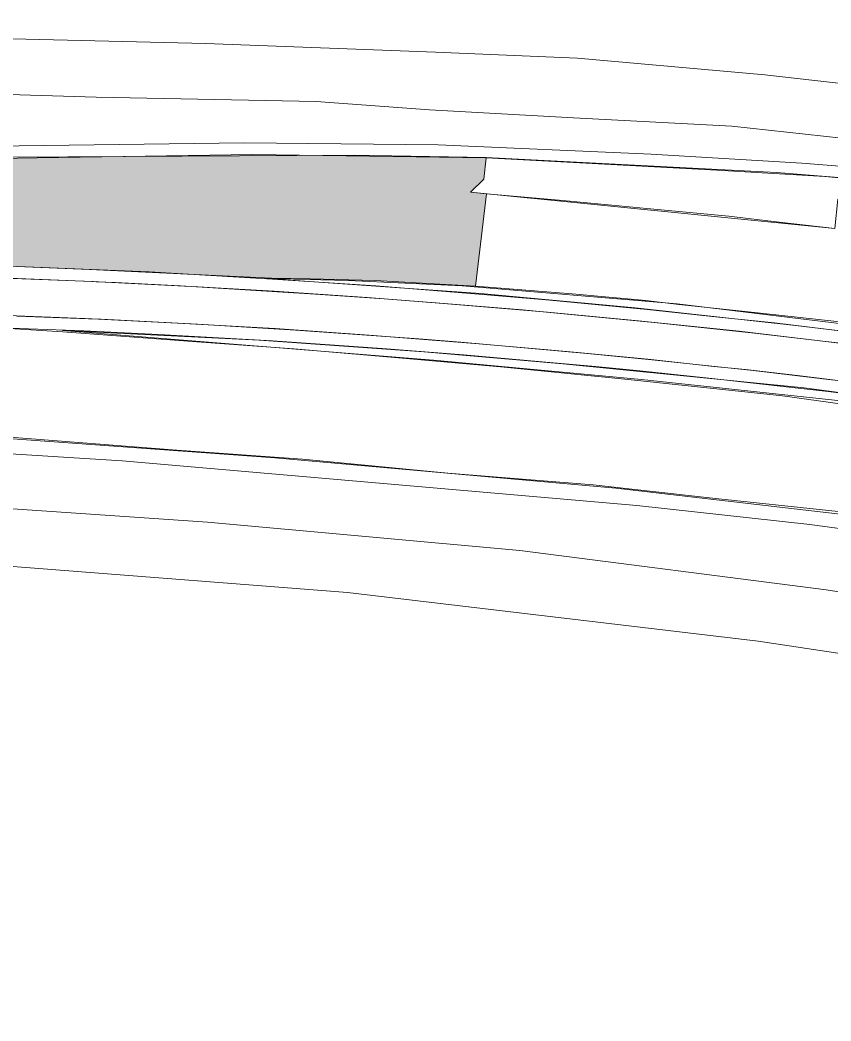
# Model space of a CAD drawing. Extents: x 2363427 to 2368559, y 6957299 to 6980140.
# Drawn here: x 2365300.47 to 2365324.36, y 6957782.33 to 6957811.83 of the extents above; entities that cross this region are included whole.
import ezdxf

# ---------------------------------------------------------------- set-up
doc = ezdxf.new("R2010")
doc.units = 0
doc.header["$LTSCALE"] = 5.6
for name, color, linetype, lineweight in [('10', 7, 'Continuous', 13), ('11', 7, 'Continuous', 13), ('12', 7, 'Continuous', 13), ('14', 7, 'Continuous', 13), ('9', 7, 'Continuous', 13)]:
    doc.layers.add(name, color=color, linetype=linetype, lineweight=lineweight)

msp = doc.modelspace()

# ---------------------------------------------------------------- hatches: boundary and pattern name
at = {"layer": '10'}
msp.add_hatch(color=256, dxfattribs=at).paths.add_polyline_path([(2365277.356, 6957805.175), (2365277.419, 6957808.02), (2365292.278, 6957807.62), (2365300.971, 6957807.767), (2365307.33, 6957807.864), (2365314.2, 6957807.761), (2365314.13, 6957807.132), (2365313.744, 6957806.753), (2365314.208, 6957806.708), (2365313.887, 6957803.984), (2365310.922, 6957804.149), (2365309.017, 6957804.197), (2365307.88, 6957804.218), (2365302.926, 6957804.458), (2365302.52, 6957804.473), (2365298.929, 6957804.622), (2365298.642, 6957804.625), (2365297.301, 6957804.672), (2365291.56, 6957804.818)])

# ---------------------------------------------------------------- linework, layer by layer
for points in [[(2365299.694, 6957808.114), (2365307.075, 6957808.203), (2365312.784, 6957808.148), (2365319.066, 6957807.871), (2365323.497, 6957807.613), (2365327.223, 6957807.313), (2365333.653, 6957806.551), (2365341.094, 6957805.671), (2365341.036, 6957805.317), (2365336.362, 6957805.9), (2365332.851, 6957806.333), (2365326.661, 6957807.02), (2365322.758, 6957807.335), (2365314.204, 6957807.777), (2365310.31, 6957807.843), (2365300.185, 6957807.788)], [(2365325.158, 6957802.871), (2365321.742, 6957803.252), (2365319.875, 6957803.444), (2365318.908, 6957803.565), (2365316.734, 6957803.756), (2365313.887, 6957803.984), (2365314.208, 6957806.708), (2365316.457, 6957806.504), (2365318.105, 6957806.352), (2365318.934, 6957806.271), (2365321.354, 6957806.048), (2365322.831, 6957805.874), (2365324.474, 6957805.679)], [(2365300.056, 6957799.547), (2365305.088, 6957799.156), (2365308.794, 6957798.887), (2365313.072, 6957798.473), (2365317.349, 6957798.131), (2365320.872, 6957797.741), (2365324.761, 6957797.327), (2365329.045, 6957796.793), (2365331.931, 6957796.359), (2365332.22, 6957796.308), (2365332.739, 6957799.46), (2365332.451, 6957799.507), (2365330.06, 6957799.834), (2365328.518, 6957800.043), (2365324.696, 6957800.507), (2365322.932, 6957800.75), (2365318.38, 6957801.231), (2365314.732, 6957801.599), (2365311.621, 6957801.875), (2365308.538, 6957802.136), (2365305.682, 6957802.345), (2365301.731, 6957802.64), (2365299.682, 6957802.769)]]:
    msp.add_lwpolyline(points, dxfattribs=at)
for points in [[(2365277.356, 6957805.175), (2365277.419, 6957808.02), (2365292.278, 6957807.62), (2365300.971, 6957807.767), (2365307.33, 6957807.864), (2365314.2, 6957807.761), (2365314.13, 6957807.132), (2365313.744, 6957806.753), (2365314.208, 6957806.708), (2365313.887, 6957803.984), (2365310.922, 6957804.149), (2365309.017, 6957804.197), (2365307.88, 6957804.218), (2365302.926, 6957804.458), (2365302.52, 6957804.473), (2365298.929, 6957804.622), (2365298.642, 6957804.625), (2365297.301, 6957804.672), (2365291.56, 6957804.818)], [(2365361.798, 6957795.58), (2365357.46, 6957796.625), (2365357.485, 6957796.747), (2365354.694, 6957797.398), (2365347.953, 6957798.86), (2365337.036, 6957800.877), (2365334.586, 6957801.248), (2365332.679, 6957801.591), (2365326.91, 6957802.393), (2365323.315, 6957802.827), (2365318.591, 6957803.347), (2365314.038, 6957803.77), (2365307.732, 6957804.209), (2365310.133, 6957804.155), (2365313.497, 6957803.99), (2365319.827, 6957803.466), (2365327.362, 6957802.551), (2365332.435, 6957801.884), (2365336.92, 6957801.204), (2365346.633, 6957799.445), (2365352.658, 6957798.178), (2365358.597, 6957796.828), (2365361.921, 6957796.005)], [(2365301.72, 6957802.677), (2365312.65, 6957801.805), (2365318.778, 6957801.231), (2365324.924, 6957800.579), (2365328.964, 6957800.009), (2365341.492, 6957798.01), (2365346.014, 6957797.144), (2365353.968, 6957795.527), (2365361.324, 6957793.745), (2365361.432, 6957794.147), (2365357.232, 6957795.172), (2365357.125, 6957795.039), (2365351.105, 6957796.416), (2365345.327, 6957797.578), (2365338.971, 6957798.767), (2365335.091, 6957799.417), (2365332.442, 6957799.797), (2365323.573, 6957800.989), (2365316.463, 6957801.698), (2365312.369, 6957802.054), (2365307.515, 6957802.395)], [(2365277.14, 6957799.692), (2365291.396, 6957799.597), (2365303.476, 6957798.836), (2365318.64, 6957797.523), (2365323.738, 6957796.957), (2365331.837, 6957795.865), (2365338.892, 6957794.737), (2365342.41, 6957794.102), (2365350.287, 6957792.497), (2365353.386, 6957791.82), (2365360.441, 6957790.133), (2365360.539, 6957790.566), (2365357.021, 6957791.439), (2365344.663, 6957794.129), (2365334.828, 6957795.863), (2365326.584, 6957797.036), (2365318.02, 6957798.029), (2365307.976, 6957798.927), (2365298.614, 6957799.6), (2365291.393, 6957800.031), (2365286.127, 6957800.041), (2365277.154, 6957800.099)]]:
    msp.add_lwpolyline(points, close=True, dxfattribs=at)
at = {"layer": '11'}
msp.add_lwpolyline([(2365341.182, 6957806.205), (2365348.055, 6957804.98), (2365351.679, 6957804.256), (2365355.244, 6957803.491), (2365358.669, 6957802.705), (2365358.546, 6957802.096), (2365358.255, 6957802.153), (2365353.744, 6957802.922), (2365349.086, 6957803.619), (2365347.796, 6957803.833), (2365344.864, 6957804.215), (2365342.16, 6957804.545), (2365330.399, 6957805.975), (2365324.561, 6957806.552), (2365324.474, 6957805.679), (2365313.744, 6957806.753), (2365314.131, 6957807.133), (2365314.2, 6957807.761), (2365320.992, 6957807.405), (2365324.179, 6957807.211), (2365326.16, 6957807.028), (2365327.957, 6957806.845), (2365329.387, 6957806.698), (2365341.04, 6957805.304)], close=True, dxfattribs=at)
at = {"layer": '12'}
for points in [[(2365299.166, 6957804.615), (2365302.331, 6957804.489), (2365304.269, 6957804.407), (2365307.911, 6957804.194), (2365310.947, 6957803.995), (2365314.103, 6957803.743), (2365316.078, 6957803.573), (2365318.943, 6957803.297), (2365321.045, 6957803.075), (2365322.693, 6957802.901), (2365324.216, 6957802.72), (2365325.65, 6957802.549)], [(2365325.347, 6957802.217), (2365321.657, 6957802.654), (2365318.693, 6957802.958), (2365316.005, 6957803.22), (2365312.945, 6957803.477), (2365310.698, 6957803.646), (2365307.96, 6957803.835), (2365305.709, 6957803.966), (2365302.58, 6957804.126), (2365299.416, 6957804.247)], [(2365326.071, 6957801.016), (2365323.374, 6957801.347), (2365321.844, 6957801.526), (2365320.904, 6957801.617), (2365318.961, 6957801.83), (2365316.896, 6957802.029), (2365315.906, 6957802.121), (2365313.863, 6957802.295), (2365312.741, 6957802.388), (2365310.752, 6957802.538), (2365307.983, 6957802.732), (2365305.105, 6957802.896), (2365302.385, 6957803.027), (2365299.843, 6957803.134)], [(2365299.085, 6957802.79), (2365302.353, 6957802.664), (2365304.551, 6957802.562), (2365307.906, 6957802.373), (2365311.134, 6957802.145), (2365313.531, 6957801.962), (2365315.851, 6957801.758), (2365317.418, 6957801.617), (2365318.725, 6957801.487), (2365320.759, 6957801.278), (2365323.301, 6957800.993), (2365324.276, 6957800.876), (2365325.677, 6957800.702)]]:
    msp.add_lwpolyline(points, dxfattribs=at)
at = {"layer": '14'}
for points in [[(2365299.193, 6957804.251), (2365302.62, 6957804.119), (2365302.712, 6957804.114), (2365303.281, 6957804.09), (2365305.192, 6957803.993), (2365309.16, 6957803.75), (2365311.198, 6957803.612), (2365312.72, 6957803.492), (2365315.276, 6957803.282), (2365317.102, 6957803.114), (2365319.146, 6957802.909), (2365322.106, 6957802.595), (2365324.207, 6957802.356), (2365325.442, 6957802.214)], [(2365324.456, 6957801.218), (2365322.068, 6957801.497), (2365319.083, 6957801.81), (2365317.181, 6957802.002), (2365313.455, 6957802.331), (2365312.221, 6957802.433), (2365308.589, 6957802.69), (2365306.507, 6957802.814), (2365305.7, 6957802.862), (2365302.855, 6957803.009), (2365302.484, 6957803.021), (2365300.375, 6957803.105)]]:
    msp.add_lwpolyline(points, dxfattribs=at)
at = {"layer": '9'}
msp.add_lwpolyline([(2365329.58, 6957809.499), (2365326.652, 6957809.73), (2365322.409, 6957810.214), (2365316.894, 6957810.699), (2365312.711, 6957810.881), (2365305.936, 6957811.134), (2365277.441, 6957811.826), (2365277.588, 6957810.202), (2365293.049, 6957809.851), (2365302.71, 6957809.548), (2365309.196, 6957809.427), (2365312.529, 6957809.184), (2365316.772, 6957808.942), (2365321.439, 6957808.7), (2365325.221, 6957808.287), (2365329.39, 6957807.888)], close=True, dxfattribs=at)
msp.add_lwpolyline([(2365371.696, 6957783.322), (2365363.72, 6957785.519), (2365355.569, 6957787.434), (2365345.951, 6957789.65), (2365336.759, 6957791.333), (2365322.212, 6957793.522), (2365310.12, 6957794.954), (2365299.881, 6957795.757), (2365277.185, 6957796.212), (2365269.193, 6957796.367), (2365269.49, 6957798.075), (2365277.16, 6957797.875), (2365299.959, 6957797.445), (2365305.992, 6957797.027), (2365315.193, 6957796.196), (2365324.218, 6957795.041), (2365333.153, 6957793.644), (2365343.856, 6957791.781), (2365359.816, 6957788.279), (2365370.206, 6957785.528), (2365380.376, 6957782.333)], dxfattribs=at)

doc.saveas('drawing.dxf')
